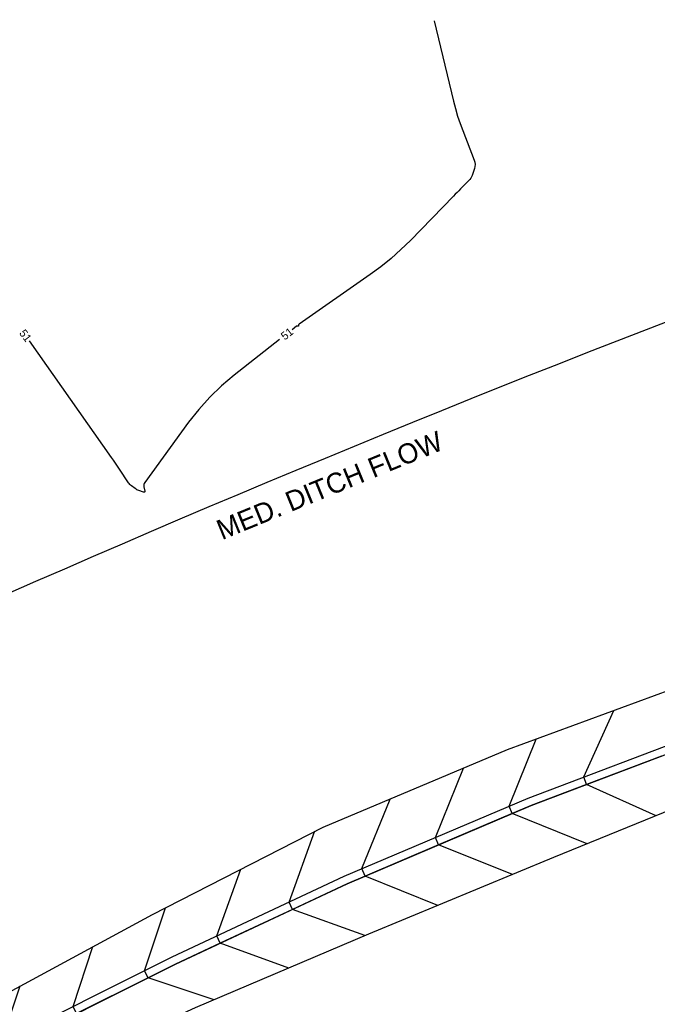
# Model space of a CAD drawing. Extents: x 2384780 to 2405861, y 547869 to 573706.
# Drawn here: x 2393290.7 to 2393450, y 553830.1 to 554076.2 of the extents above; entities that cross this region are included whole.
import ezdxf

# ---------------------------------------------------------------- set-up
doc = ezdxf.new("R2010")
doc.units = 0
for name, color, linetype in [('Old_Level_5', 7, 'Continuous'), ('Old_Level_60', 7, 'Continuous'), ('Prop Lateral Base Ditch Detail CELL', 7, 'Continuous')]:
    doc.layers.add(name, color=color, linetype=linetype)

msp = doc.modelspace()

# ---------------------------------------------------------------- linework, layer by layer
at = {"layer": 'Old_Level_5'}
msp.add_arc((2394828.31077, 550434.91596), 3822, 110.82846389, 118.37122222, dxfattribs=at)
at = {"layer": 'Old_Level_60'}
for points in [[(2393394.246, 554075.88925), (2393399.08975, 554055.816), (2393399.5765, 554053.93975), (2393400.12625, 554052.0835), (2393400.73925, 554050.24725), (2393401.41525, 554048.43075), (2393404.313, 554041.03275), (2393404.467, 554040.5155), (2393404.52425, 554039.99675), (2393404.4845, 554039.47625), (2393404.34825, 554038.954), (2393403.745, 554037.24575), (2393403.598, 554036.89075), (2393403.41475, 554036.55825), (2393403.196, 554036.24825), (2393402.94125, 554035.96075), (2393400.8825, 554033.87325), (2393400.4415, 554033.42575), (2393400.0015, 554032.97725), (2393399.56225, 554032.528), (2393399.12375, 554032.07825), (2393388.352, 554021.0085), (2393385.993, 554018.6965), (2393383.53225, 554016.504), (2393380.96975, 554014.43125), (2393378.3055, 554012.4785), (2393360.513, 554000.07275), (2393360.4675, 554000.033), (2393360.43575, 553999.9865), (2393360.41775, 553999.933), (2393360.413, 553999.873), (2393360.42025, 553999.6655), (2393360.416, 553999.62725), (2393360.4005, 553999.601), (2393360.37325, 553999.587), (2393360.33475, 553999.585), (2393360.1005, 553999.607), (2393360.0515, 553999.60725), (2393360.00525, 553999.5985), (2393359.9615, 553999.58075), (2393359.9205, 553999.55425), (2393358.811, 553998.6855)], [(2393355.6615, 553996.2195), (2393344.26975, 553987.3), (2393341.128, 553984.6605), (2393338.1915, 553981.823), (2393335.46025, 553978.78725), (2393332.93425, 553975.5535), (2393321.99775, 553960.51125), (2393321.84325, 553960.249), (2393321.75175, 553959.97325), (2393321.72275, 553959.684), (2393321.75675, 553959.3815), (2393321.97025, 553958.37125), (2393321.98425, 553958.19075), (2393321.9345, 553958.083), (2393321.82125, 553958.04725), (2393321.644, 553958.08425), (2393320.49325, 553958.4865), (2393320.25125, 553958.5815), (2393320.01875, 553958.69425), (2393319.79575, 553958.8245), (2393319.582, 553958.9725), (2393318.623, 553959.69175), (2393318.4255, 553959.85325), (2393318.2435, 553960.02975), (2393318.0775, 553960.22125), (2393317.9275, 553960.42775), (2393315.63775, 553963.86875), (2393315.14475, 553964.6045), (2393314.64675, 553965.33675), (2393314.14375, 553966.06575), (2393313.63575, 553966.79125), (2393293.12925, 553995.8805)]]:
    msp.add_lwpolyline(points, dxfattribs=at)
at = {"layer": 'Prop Lateral Base Ditch Detail CELL'}
for points in [[(2393200.99192, 553790.02656), (2393238.19561, 553805.43401), (2393279.8466, 553828.70655), (2393323.91391, 553852.57709), (2393366.54347, 553874.35425), (2393412.62296, 553893.76318), (2393457.51985, 553910.30398), (2393503.75233, 553929.36017), (2393548.50183, 553946.22605), (2393595.48466, 553963.33203), (2393641.13581, 553977.68056), (2393688.89482, 553992.52278), (2393734.63891, 554006.3443), (2393782.76802, 554019.93787), (2393828.91183, 554032.25854), (2393877.32266, 554044.7951), (2393923.75753, 554055.8011), (2393972.31669, 554067.71958), (2394018.72719, 554078.77665), (2394067.55317, 554089.54837), (2394114.21374, 554099.57452), (2394163.13247, 554109.94966), (2394210.20873, 554118.04215), (2394235.39725, 554122.86625)], [(2393196.21579, 553777.454), (2393241.78933, 553798.07457), (2393284.02781, 553819.54234), (2393328.77504, 553841.92266), (2393371.7592, 553862.08267), (2393417.77924, 553881.63149), (2393462.19292, 553898.45735), (2393508.67676, 553916.87632), (2393553.2797, 553933.11552), (2393600.43441, 553949.74984), (2393645.79137, 553963.78787), (2393693.58724, 553978.52011), (2393739.12654, 553991.68899), (2393787.29137, 554005.16591), (2393833.15631, 554016.9812), (2393881.58936, 554029.43779), (2393927.62346, 554040.32463), (2393976.18456, 554052.23535), (2394022.24377, 554062.94962), (2394071.05348, 554073.79455), (2394117.30087, 554083.73048), (2394166.25288, 554093.93482), (2394212.88307, 554102.10599), (2394313.54857, 554117.8067)], [(2393197.09338, 553775.65682), (2393242.66692, 553796.2774), (2393284.85799, 553817.72278), (2393329.60522, 553840.1031), (2393372.54152, 553860.24202), (2393418.56156, 553879.79085), (2393462.92681, 553896.59687), (2393509.41065, 553915.01584), (2393553.9645, 553931.23641), (2393601.11921, 553947.87073), (2393646.42686, 553961.89151), (2393694.22272, 553976.62375), (2393739.71213, 553989.77664), (2393787.87696, 554003.25356), (2393833.69168, 554015.05419), (2393882.12474, 554027.51078), (2393928.10815, 554038.38425), (2393976.66925, 554050.29497), (2394022.67757, 554060.99723), (2394071.48728, 554071.84217), (2394117.68337, 554081.76739), (2394166.63537, 554091.97174), (2394213.21407, 554100.13357), (2394319.2218, 554116.6676)], [(2394204.72114, 554082.01161), (2394169.87589, 554075.3405), (2394120.94568, 554065.02425), (2394075.16783, 554055.27713), (2394026.35812, 554044.43219), (2393980.81848, 554033.68436), (2393932.28307, 554021.6708), (2393886.70436, 554011.02713), (2393838.11765, 553999.12359), (2393792.70101, 553987.4996), (2393744.51041, 553974.10683), (2393699.38858, 553961.20829), (2393651.57397, 553946.53199), (2393606.53909, 553932.99853), (2393559.11251, 553917.11022), (2393515.04475, 553900.7329), (2393467.69529, 553884.50837), (2393424.09452, 553866.77288), (2393377.88986, 553847.65846), (2393334.58216, 553829.19484), (2393289.16747, 553808.27745), (2393248.29138, 553784.7593), (2393204.11981, 553773.00809)], [(2393449.74088, 553877.20506), (2393432.38141, 553885.02595), (2393432.38141, 553885.02595), (2393432.38141, 553885.02595), (2393431.66963, 553886.90494), (2393439.16492, 553903.5417)], [(2393432.5174, 553870.19906), (2393413.78478, 553877.76172), (2393413.78478, 553877.76172), (2393413.78478, 553877.76172), (2393412.9992, 553879.61107), (2393419.77665, 553896.39873)], [(2393451.0546, 553892.09955), (2393432.38141, 553885.02595), (2393418.56156, 553879.79085), (2393413.78478, 553877.76172), (2393395.40615, 553869.95468), (2393377.02753, 553862.14763), (2393372.54152, 553860.24202), (2393358.87597, 553853.83231), (2393340.79773, 553845.35286), (2393329.60522, 553840.1031), (2393322.80303, 553836.70099), (2393304.94412, 553827.76885)], [(2393413.81791, 553862.52155), (2393395.40615, 553869.95468), (2393395.40615, 553869.95468), (2393395.40615, 553869.95468), (2393394.62057, 553871.80402), (2393401.61375, 553889.12605)], [(2393395.18974, 553854.81525), (2393377.02753, 553862.14763), (2393377.02753, 553862.14763), (2393377.02753, 553862.14763), (2393376.24195, 553863.99698), (2393383.26717, 553881.39836)], [(2393376.98888, 553847.28573), (2393358.87597, 553853.83231), (2393358.87597, 553853.83231), (2393358.87597, 553853.83231), (2393358.02273, 553855.65143), (2393364.4663, 553873.47933)], [(2393357.94506, 553839.15527), (2393340.79773, 553845.35286), (2393340.79773, 553845.35286), (2393340.79773, 553845.35286), (2393339.94449, 553847.17198), (2393345.97051, 553863.84463)], [(2393339.29733, 553831.20508), (2393322.80303, 553836.70099), (2393322.80303, 553836.70099), (2393322.80303, 553836.70099), (2393321.90424, 553838.49804), (2393327.14543, 553854.22791)], [(2393320.34485, 553822.63733), (2393304.94412, 553827.76885), (2393304.94412, 553827.76885), (2393304.94412, 553827.76885), (2393304.04533, 553829.5659), (2393309.02545, 553844.51226)], [(2393301.59583, 553814.00178), (2393287.08521, 553818.83672), (2393287.08521, 553818.83672), (2393287.08521, 553818.83672), (2393286.18641, 553820.63377), (2393290.86496, 553834.67502)]]:
    msp.add_lwpolyline(points, dxfattribs=at)

# ---------------------------------------------------------------- texts
at = {"layer": 'Old_Level_5'}
msp.add_text('MED. DITCH FLOW', height=4.9999995, rotation=22.2600722, dxfattribs=at).set_placement((2393341.245, 553946.07675))
at = {"layer": 'Old_Level_60'}
for rotation, p in [(307.5395333, (2393290.46825, 553997.7865)), (38.0600083, (2393356.96025, 553995.966))]:
    msp.add_text('51', height=2, rotation=rotation, dxfattribs=at).set_placement(p)

doc.saveas('drawing.dxf')
